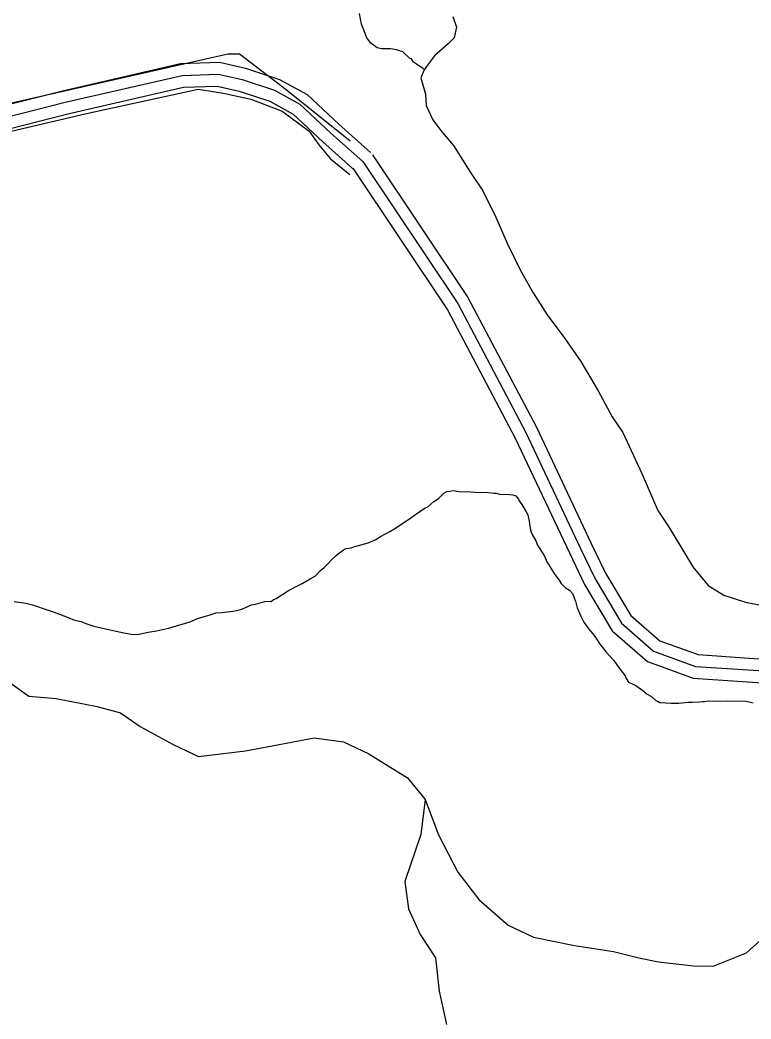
# Model space of a CAD drawing. Extents: x 3271442 to 3309282, y 752266 to 777610.
# Drawn here: x 3304750 to 3305673, y 761415 to 762675 of the extents above; entities that cross this region are included whole.
import ezdxf

# ---------------------------------------------------------------- set-up
doc = ezdxf.new("R2010")
doc.units = 0
for name, color, linetype in [('V-ROAD-CNTR', 7, 'Continuous'), ('V-SITE-VEGE', 7, 'Continuous'), ('V-TOPO-SHOR', 7, 'Continuous')]:
    doc.layers.add(name, color=color, linetype=linetype)

msp = doc.modelspace()

# ---------------------------------------------------------------- linework, layer by layer
at = {"layer": 'V-ROAD-CNTR'}
for points in [[(3303391.7, 762669.4), (3303408.8, 762643.3), (3303435.5, 762620), (3303461.1, 762612.1), (3303518.1, 762595.6), (3303633.1, 762577.3), (3303860.2, 762543.4), (3304063.2, 762514.4), (3304212.4, 762497.5), (3304292.9, 762489.6), (3304335.8, 762485.5), (3304425.1, 762489.8), (3304560.8, 762514.4), (3304673.8, 762537.5), (3304807.5, 762571.4), (3304954.9, 762605.4), (3305000.6, 762607.1), (3305031, 762600.1), (3305071.7, 762586.6), (3305103.8, 762568.9), (3305142.7, 762532.6), (3305182.9, 762496.7)], [(3303407.5, 762672.7), (3303420.2, 762653.3), (3303443, 762633.4), (3303465.4, 762626.5), (3303521.4, 762610.2), (3303635.4, 762592.1), (3303862.4, 762558.3), (3304065.1, 762529.3), (3304214, 762512.5), (3304294.3, 762504.5), (3304336.2, 762500.6), (3304423.4, 762504.8), (3304558, 762529.2), (3304670.5, 762552.1), (3304803.9, 762585.9), (3304952.9, 762620.4), (3305002, 762622.1), (3305035.1, 762614.5), (3305077.8, 762600.4), (3305112.7, 762581.1), (3305152.8, 762543.7), (3305192.8, 762507.9)], [(3304547, 762496.7), (3304563.7, 762499.7), (3304677.1, 762522.9), (3304811, 762556.8), (3304956.8, 762590.5), (3304999.1, 762592), (3305027, 762585.6), (3305065.7, 762572.8), (3305095, 762556.6), (3305132.6, 762521.5), (3305172.9, 762485.5)], [(3305195.3, 762505.1), (3305315.7, 762325.2), (3305402.2, 762161.4), (3305471, 762015.8), (3305489.5, 761977.4), (3305521.2, 761924), (3305557.9, 761892.2), (3305606.1, 761874.6), (3305670.6, 761870.3), (3305779.9, 761863.1)], [(3305170.4, 762488.4), (3305289.9, 762309.8), (3305375.4, 762147.9), (3305443.9, 762002.9), (3305463, 761963.2), (3305497.9, 761904.5), (3305542.4, 761865.9), (3305599.8, 761844.9), (3305668.6, 761840.4), (3305777.6, 761833.2)], [(3305182.9, 762496.7), (3305302.8, 762317.5), (3305388.8, 762154.7), (3305457.5, 762009.3), (3305476.3, 761970.3), (3305509.5, 761914.3), (3305550.1, 761879), (3305602.9, 761859.7), (3305669.6, 761855.4), (3305778.8, 761848.1)]]:
    msp.add_lwpolyline(points, dxfattribs=at)
at = {"layer": 'V-SITE-VEGE'}
for p, q in [((3305272.7, 762067.7), (3305278.4, 762071.5)), ((3305278.4, 762071.5), (3305285.3, 762078.1)), ((3305285.3, 762078.1), (3305289.3, 762080.2)), ((3305289.3, 762080.2), (3305293.2, 762080.7)), ((3305293.2, 762080.7), (3305297.1, 762081.7)), ((3305297.1, 762081.7), (3305304.4, 762080.4)), ((3305304.4, 762080.4), (3305318.9, 762080.1)), ((3305318.9, 762080.1), (3305325, 762079.4)), ((3305325, 762079.4), (3305340.7, 762079)), ((3305340.7, 762079), (3305348.5, 762078.2)), ((3305348.5, 762078.2), (3305351.3, 762078.2)), ((3305351.3, 762078.2), (3305355.7, 762076.9)), ((3305355.7, 762076.9), (3305368.5, 762076.6)), ((3305368.5, 762076.6), (3305372.4, 762076)), ((3305372.4, 762076), (3305376.3, 762074.8)), ((3305376.3, 762074.8), (3305379.6, 762070.8)), ((3305248.3, 762050.4), (3305261.9, 762059.6)), ((3305261.9, 762059.6), (3305265.3, 762061.2)), ((3305265.3, 762061.2), (3305272.7, 762067.7)), ((3305379.6, 762070.8), (3305380.6, 762068.5)), ((3305380.6, 762068.5), (3305383.9, 762064)), ((3305383.9, 762064), (3305389.3, 762054.9)), ((3305240.9, 762045), (3305248.3, 762050.4)), ((3305389.3, 762054.9), (3305391.4, 762050.9)), ((3305391.4, 762050.9), (3305392.9, 762043.1)), ((3305217.1, 762029.9), (3305224.4, 762034.2)), ((3305224.4, 762034.2), (3305234.7, 762041.3)), ((3305234.7, 762041.3), (3305240.9, 762045)), ((3305392.9, 762043.1), (3305393.4, 762039.7)), ((3305393.4, 762039.7), (3305394.9, 762031.8)), ((3305199.5, 762019.7), (3305205.2, 762023.5)), ((3305205.2, 762023.5), (3305217.1, 762029.9)), ((3305394.9, 762031.8), (3305397, 762026.2)), ((3305397, 762026.2), (3305401.3, 762018.3)), ((3305158.9, 762006.7), (3305161.8, 762008.3)), ((3305161.8, 762008.3), (3305168.5, 762009.3)), ((3305168.5, 762009.3), (3305173, 762010.9)), ((3305173, 762010.9), (3305189.9, 762015.5)), ((3305189.9, 762015.5), (3305199.5, 762019.7)), ((3305401.3, 762018.3), (3305403.4, 762012.6)), ((3305403.4, 762012.6), (3305412.5, 761999)), ((3305143.5, 761994.2), (3305149.3, 761999.7)), ((3305149.3, 761999.7), (3305152.1, 762001.9)), ((3305152.1, 762001.9), (3305158.9, 762006.7)), ((3305412.5, 761999), (3305415.2, 761991.7)), ((3305129.8, 761980.6), (3305134.4, 761984.4)), ((3305134.4, 761984.4), (3305140.1, 761990.4)), ((3305140.1, 761990.4), (3305143.5, 761994.2)), ((3305415.2, 761991.7), (3305417.9, 761987.7)), ((3305417.9, 761987.7), (3305421.6, 761981.5)), ((3305106.5, 761964.4), (3305116.7, 761970.3)), ((3305116.7, 761970.3), (3305123.5, 761974)), ((3305123.5, 761974), (3305129.8, 761980.6)), ((3305421.6, 761981.5), (3305425.4, 761975.8)), ((3305425.4, 761975.8), (3305430.8, 761968.4)), ((3305089.5, 761955.3), (3305099.1, 761960.6)), ((3305099.1, 761960.6), (3305106.5, 761964.4)), ((3305430.8, 761968.4), (3305433.5, 761964.4)), ((3305433.5, 761964.4), (3305439, 761958.7)), ((3305439, 761958.7), (3305443.9, 761955.8)), ((3305070.2, 761944), (3305073.6, 761945.6)), ((3305073.6, 761945.6), (3305089.5, 761955.3)), ((3305443.9, 761955.8), (3305447.7, 761951.8)), ((3305447.7, 761951.8), (3305451.4, 761942.2)), ((3304743.2, 761941.7), (3304757.6, 761939.7)), ((3304757.6, 761939.7), (3304766, 761937.3)), ((3304766, 761937.3), (3304785.9, 761930.7)), ((3305030.3, 761932.1), (3305042.7, 761937.4)), ((3305042.7, 761937.4), (3305047.7, 761938.4)), ((3305047.7, 761938.4), (3305059.5, 761941.5)), ((3305059.5, 761941.5), (3305065.1, 761941.9)), ((3305065.1, 761941.9), (3305067.4, 761941.8)), ((3305067.4, 761941.8), (3305070.2, 761944)), ((3305451.4, 761942.2), (3305453.5, 761933.7)), ((3305453.5, 761933.7), (3305458.2, 761923)), ((3304785.9, 761930.7), (3304793.7, 761928.2)), ((3304793.7, 761928.2), (3304812.5, 761921.1)), ((3304812.5, 761921.1), (3304818.1, 761918.7)), ((3304965, 761915.8), (3304974.6, 761920)), ((3304974.6, 761920), (3304981.4, 761922.1)), ((3304981.4, 761922.1), (3304990.4, 761924.7)), ((3304990.4, 761924.7), (3304997.7, 761927.3)), ((3304997.7, 761927.3), (3305005.6, 761927.7)), ((3305005.6, 761927.7), (3305019, 761929.6)), ((3305019, 761929.6), (3305025.2, 761930.5)), ((3305025.2, 761930.5), (3305030.3, 761932.1)), ((3305458.2, 761923), (3305462, 761915.6)), ((3304818.1, 761918.7), (3304827.5, 761916.3)), ((3304827.5, 761916.3), (3304833.6, 761913.9)), ((3304833.6, 761913.9), (3304843.6, 761910.3)), ((3304843.6, 761910.3), (3304864.2, 761905.9)), ((3304922.8, 761904.5), (3304938, 761908)), ((3304938, 761908), (3304965, 761915.8)), ((3305462, 761915.6), (3305468.5, 761906.6)), ((3304864.2, 761905.9), (3304871.9, 761904)), ((3304871.9, 761904), (3304883.6, 761901.5)), ((3304883.6, 761901.5), (3304890.9, 761900.2)), ((3304890.9, 761900.2), (3304898.7, 761900)), ((3304898.7, 761900), (3304912.2, 761903.1)), ((3304912.2, 761903.1), (3304922.8, 761904.5)), ((3305468.5, 761906.6), (3305473.4, 761900.8)), ((3305473.4, 761900.8), (3305477.1, 761895.7)), ((3305477.1, 761895.7), (3305481.5, 761888.9)), ((3305481.5, 761888.9), (3305490.1, 761877.5)), ((3305490.1, 761877.5), (3305499.9, 761867.2)), ((3305499.9, 761867.2), (3305506.4, 761857.6)), ((3305506.4, 761857.6), (3305514, 761847.9)), ((3305514, 761847.9), (3305515.6, 761844.5)), ((3305515.6, 761844.5), (3305518.3, 761840)), ((3305518.3, 761840), (3305527.7, 761835.8)), ((3305527.7, 761835.8), (3305536.5, 761829.5)), ((3305536.5, 761829.5), (3305542, 761824.9)), ((3305542, 761824.9), (3305547.5, 761821.9)), ((3305547.5, 761821.9), (3305553, 761816.8)), ((3305553, 761816.8), (3305555.7, 761815.6)), ((3305555.7, 761815.6), (3305557.9, 761814.4)), ((3305557.9, 761814.4), (3305572.4, 761813.5)), ((3305572.4, 761813.5), (3305581.9, 761813.3)), ((3305581.9, 761813.3), (3305593.2, 761814.7)), ((3305593.2, 761814.7), (3305599.3, 761814.5)), ((3305599.3, 761814.5), (3305608.3, 761814.9)), ((3305608.3, 761814.9), (3305612.2, 761815.4)), ((3305612.2, 761815.4), (3305614.4, 761815.3)), ((3305614.4, 761815.3), (3305618.9, 761816.3)), ((3305618.9, 761816.3), (3305631.2, 761816)), ((3305631.2, 761816), (3305643, 761816.3)), ((3305643, 761816.3), (3305666.4, 761815.7)), ((3305666.4, 761815.7), (3305675.9, 761813.8))]:
    msp.add_line(p, q, dxfattribs=at)
for points in [[(3305261, 762612.9), (3305251.9, 762618.7), (3305246.9, 762622.1), (3305244.4, 762626.2), (3305241.9, 762627), (3305233.7, 762635.3), (3305229.5, 762636.2), (3305225.4, 762637.8), (3305217.9, 762638.7), (3305207.2, 762638.7), (3305201.4, 762640.3), (3305193.1, 762646.1), (3305188.1, 762652.8), (3305181.5, 762670.2), (3305179.1, 762683.4)], [(3305296.6, 762679.5), (3305301.4, 762666.4), (3305298.2, 762652.7), (3305290.7, 762645), (3305273.7, 762630.1), (3305263.4, 762616.7), (3305261, 762612.9)]]:
    msp.add_lwpolyline(points, dxfattribs=at)
at = {"layer": 'V-TOPO-SHOR'}
for points in [[(3305296.6, 762679.5), (3305301.4, 762666.4), (3305298.2, 762652.7), (3305290.7, 762645), (3305273.7, 762630.1), (3305263.4, 762616.7), (3305260.1, 762611.5), (3305256.1, 762602.3), (3305262, 762581.6), (3305263.2, 762567.3), (3305271.4, 762549.2), (3305282.8, 762534.1), (3305297.7, 762517), (3305318.2, 762484.2), (3305334.6, 762459.9), (3305351.1, 762426.4), (3305365.4, 762393.8), (3305381.9, 762359.3), (3305398.1, 762331.1), (3305415.7, 762303.2), (3305438.1, 762273.4), (3305458.3, 762244.6), (3305480, 762207.3), (3305497.9, 762174.5), (3305511.3, 762154.8), (3305535.1, 762103.2), (3305555.5, 762056.5), (3305569.8, 762035.1), (3305590.7, 762000), (3305599.4, 761985.4), (3305619, 761961.9), (3305638.5, 761949.6), (3305666.2, 761940.9), (3305685.6, 761937.1)], [(3305167.2, 762522.3), (3305086.3, 762587.2), (3305027.4, 762632.1), (3305012.6, 762632.2), (3304653.9, 762551.2), (3304453.6, 762506)], [(3304549.6, 762470.6), (3304559.6, 762492.8), (3304834.2, 762557.2), (3304975.2, 762588.1), (3305007.2, 762582.9), (3305041.7, 762575.2), (3305081.1, 762560.1), (3305115.5, 762535.1), (3305127.7, 762517.7), (3305142.3, 762500.3), (3305166.9, 762480.4)], [(3304727.1, 761847), (3304761.5, 761822), (3304796, 761819.3), (3304847.8, 761809), (3304877.3, 761801.3), (3304901.9, 761783.8), (3304943.7, 761761.3), (3304975.6, 761746.2), (3305035, 761753.1), (3305084.4, 761762.6), (3305121.5, 761769.7), (3305158.5, 761764.4), (3305190.5, 761749.4), (3305239.6, 761719.3), (3305261.6, 761692), (3305278.5, 761647.4), (3305302.8, 761600.3), (3305329.7, 761565.5), (3305366.4, 761533.1), (3305398.4, 761518), (3305450.2, 761507.7), (3305499.5, 761499.9), (3305531.5, 761492.2), (3305556.2, 761487.1), (3305600.6, 761481.8), (3305625.3, 761481.6), (3305667.4, 761498.5), (3305692.2, 761520.6)], [(3305261.6, 761692), (3305256.3, 761647.6), (3305248.7, 761625.4), (3305243.6, 761610.7), (3305236, 761588.5), (3305240.7, 761553.9), (3305255.3, 761521.7), (3305274.8, 761491.9), (3305279.3, 761449.9), (3305288.9, 761407.8)]]:
    msp.add_lwpolyline(points, dxfattribs=at)

doc.saveas('drawing.dxf')
